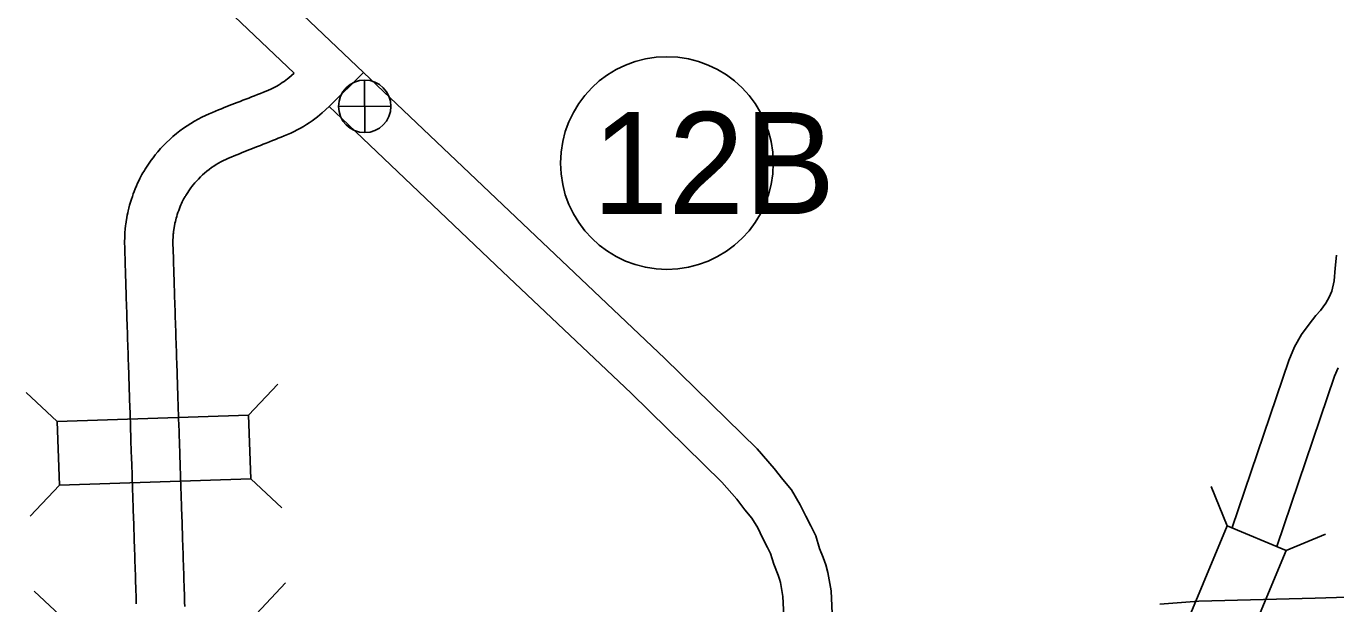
# Model space of a CAD drawing. Extents: x -939622 to -934222, y 1383701 to 1385301.
# Drawn here: x -935807.2 to -935782.83, y 1384331.46 to 1384342.21 of the extents above; entities that cross this region are included whole.
import ezdxf

# ---------------------------------------------------------------- set-up
doc = ezdxf.new("R2010")
doc.units = 0
for name, color, linetype in [('Level 10', 7, 'Continuous'), ('Level 19', 7, 'Continuous'), ('Level 20', 7, 'Continuous'), ('Level 26', 7, 'Continuous'), ('Level 27', 7, 'Continuous')]:
    doc.layers.add(name, color=color, linetype=linetype)

msp = doc.modelspace()

# ---------------------------------------------------------------- linework, layer by layer
at = {"layer": 'Level 10'}
msp.add_line((-935805.372, 1384338.212), (-935805.372, 1384338.205), dxfattribs=at)
for points in [[(-935803.79, 1384344.077), (-935800.925, 1384341.348)], [(-935804.431, 1384343.444), (-935802.216, 1384341.334)], [(-935802.216, 1384341.334), (-935802.314, 1384341.25), (-935802.342, 1384341.227), (-935802.372, 1384341.204), (-935802.404, 1384341.181), (-935802.437, 1384341.158), (-935802.472, 1384341.135), (-935802.507, 1384341.113), (-935802.542, 1384341.093), (-935802.578, 1384341.074), (-935802.613, 1384341.055), (-935802.652, 1384341.037), (-935802.693, 1384341.019), (-935802.739, 1384341), (-935802.79, 1384340.98), (-935802.843, 1384340.959), (-935802.898, 1384340.937), (-935802.953, 1384340.915), (-935803.008, 1384340.894), (-935803.062, 1384340.872), (-935803.116, 1384340.852), (-935803.17, 1384340.831), (-935803.223, 1384340.81), (-935803.276, 1384340.789), (-935803.329, 1384340.768), (-935803.377, 1384340.749), (-935803.424, 1384340.73), (-935803.47, 1384340.711), (-935803.517, 1384340.693), (-935803.567, 1384340.673), (-935803.622, 1384340.651), (-935803.68, 1384340.628), (-935803.738, 1384340.603), (-935803.798, 1384340.577), (-935803.864, 1384340.548), (-935803.933, 1384340.515), (-935804.003, 1384340.479), (-935804.073, 1384340.441), (-935804.142, 1384340.399), (-935804.211, 1384340.355), (-935804.278, 1384340.309), (-935804.343, 1384340.261), (-935804.408, 1384340.21), (-935804.472, 1384340.156), (-935804.533, 1384340.102), (-935804.591, 1384340.046), (-935804.647, 1384339.99), (-935804.702, 1384339.932), (-935804.756, 1384339.87), (-935804.803, 1384339.813), (-935804.842, 1384339.761), (-935804.876, 1384339.714), (-935804.991, 1384339.545), (-935805.004, 1384339.523), (-935805.015, 1384339.505), (-935805.031, 1384339.479), (-935805.05, 1384339.446), (-935805.069, 1384339.41), (-935805.088, 1384339.373), (-935805.109, 1384339.332), (-935805.131, 1384339.285), (-935805.154, 1384339.235), (-935805.175, 1384339.183), (-935805.194, 1384339.134), (-935805.211, 1384339.087), (-935805.228, 1384339.039), (-935805.246, 1384338.989), (-935805.264, 1384338.933), (-935805.281, 1384338.875), (-935805.294, 1384338.822), (-935805.305, 1384338.775), (-935805.315, 1384338.733), (-935805.324, 1384338.69), (-935805.351, 1384338.521), (-935805.354, 1384338.5), (-935805.357, 1384338.479), (-935805.36, 1384338.45), (-935805.363, 1384338.418), (-935805.366, 1384338.381), (-935805.368, 1384338.341), (-935805.37, 1384338.299), (-935805.371, 1384338.255), (-935805.372, 1384338.212)], [(-935800.925, 1384341.348), (-935801.564, 1384340.713), (-935801.331, 1384340.492), (-935798.34, 1384337.645), (-935795.941, 1384335.377), (-935794.255, 1384333.722), (-935793.977, 1384333.405), (-935793.825, 1384333.205), (-935793.695, 1384333.052), (-935793.587, 1384332.873), (-935793.497, 1384332.686), (-935793.404, 1384332.502), (-935793.349, 1384332.392), (-935793.289, 1384332.192), (-935793.209, 1384331.991), (-935793.18, 1384331.916), (-935793.166, 1384331.855), (-935793.118, 1384331.593), (-935793.094, 1384331.103), (-935793.08, 1384330.67), (-935793.067, 1384330.41)], [(-935800.925, 1384341.348), (-935797.72, 1384338.298), (-935795.316, 1384336.025), (-935793.6, 1384334.341), (-935793.28, 1384333.975), (-935793.123, 1384333.769), (-935792.962, 1384333.579), (-935792.795, 1384333.302), (-935792.69, 1384333.085), (-935792.6, 1384332.906), (-935792.509, 1384332.725), (-935792.439, 1384332.489), (-935792.372, 1384332.321), (-935792.318, 1384332.182), (-935792.284, 1384332.038), (-935792.221, 1384331.696), (-935792.195, 1384331.14), (-935792.18, 1384330.707), (-935792.174, 1384330.567)], [(-935801.564, 1384340.713), (-935801.693, 1384340.597), (-935801.738, 1384340.558), (-935801.785, 1384340.52), (-935801.834, 1384340.483), (-935801.884, 1384340.446), (-935801.935, 1384340.411), (-935801.989, 1384340.376), (-935802.045, 1384340.341), (-935802.101, 1384340.308), (-935802.158, 1384340.277), (-935802.217, 1384340.247), (-935802.279, 1384340.218), (-935802.34, 1384340.191), (-935802.4, 1384340.166), (-935802.458, 1384340.144), (-935802.513, 1384340.122), (-935802.566, 1384340.101), (-935802.621, 1384340.079), (-935802.678, 1384340.056), (-935802.735, 1384340.034), (-935802.792, 1384340.012), (-935802.845, 1384339.991), (-935802.897, 1384339.971), (-935802.946, 1384339.952), (-935802.993, 1384339.933), (-935803.041, 1384339.914), (-935803.089, 1384339.895), (-935803.137, 1384339.875), (-935803.186, 1384339.856), (-935803.236, 1384339.836), (-935803.285, 1384339.817), (-935803.335, 1384339.796), (-935803.387, 1384339.774), (-935803.439, 1384339.752), (-935803.488, 1384339.73), (-935803.534, 1384339.709), (-935803.579, 1384339.685), (-935803.624, 1384339.661), (-935803.667, 1384339.635), (-935803.711, 1384339.606), (-935803.755, 1384339.576), (-935803.799, 1384339.543), (-935803.843, 1384339.51), (-935803.883, 1384339.476), (-935803.923, 1384339.44), (-935803.962, 1384339.403), (-935804, 1384339.364), (-935804.035, 1384339.327), (-935804.066, 1384339.292), (-935804.096, 1384339.255), (-935804.121, 1384339.222), (-935804.14, 1384339.197), (-935804.233, 1384339.059), (-935804.236, 1384339.054), (-935804.246, 1384339.038), (-935804.255, 1384339.023), (-935804.264, 1384339.007), (-935804.275, 1384338.987), (-935804.287, 1384338.963), (-935804.3, 1384338.937), (-935804.313, 1384338.91), (-935804.325, 1384338.883), (-935804.338, 1384338.852), (-935804.351, 1384338.818), (-935804.365, 1384338.779), (-935804.38, 1384338.739), (-935804.393, 1384338.701), (-935804.403, 1384338.669), (-935804.412, 1384338.638), (-935804.421, 1384338.605), (-935804.428, 1384338.573), (-935804.435, 1384338.545), (-935804.438, 1384338.527), (-935804.461, 1384338.388), (-935804.462, 1384338.381), (-935804.463, 1384338.37), (-935804.465, 1384338.357), (-935804.466, 1384338.339), (-935804.468, 1384338.318), (-935804.47, 1384338.295), (-935804.471, 1384338.267), (-935804.472, 1384338.236), (-935804.472, 1384338.199)], [(-935805.372, 1384338.205), (-935805.372, 1384338.16), (-935805.371, 1384338.11), (-935805.37, 1384338.059), (-935805.369, 1384338.007), (-935805.367, 1384337.954), (-935805.365, 1384337.901), (-935805.363, 1384337.848), (-935805.361, 1384337.793), (-935805.36, 1384337.734), (-935805.358, 1384337.673), (-935805.356, 1384337.609), (-935805.354, 1384337.543), (-935805.352, 1384337.477), (-935805.35, 1384337.409), (-935805.348, 1384337.339), (-935805.345, 1384337.269), (-935805.343, 1384337.197), (-935805.341, 1384337.123), (-935805.338, 1384337.049), (-935805.336, 1384336.974), (-935805.333, 1384336.898), (-935805.331, 1384336.822), (-935805.329, 1384336.746), (-935805.326, 1384336.67), (-935805.324, 1384336.594), (-935805.321, 1384336.518), (-935805.319, 1384336.443), (-935805.317, 1384336.367), (-935805.314, 1384336.29), (-935805.311, 1384336.215), (-935805.309, 1384336.141), (-935805.306, 1384336.067), (-935805.304, 1384335.993), (-935805.302, 1384335.919), (-935805.299, 1384335.845), (-935805.297, 1384335.774), (-935805.294, 1384335.705), (-935805.292, 1384335.634), (-935805.29, 1384335.564), (-935805.288, 1384335.493), (-935805.285, 1384335.425), (-935805.283, 1384335.358), (-935805.281, 1384335.292), (-935805.279, 1384335.227), (-935805.276, 1384335.161), (-935805.274, 1384335.096), (-935805.272, 1384335.033), (-935805.27, 1384334.97), (-935805.268, 1384334.905), (-935805.266, 1384334.841), (-935805.264, 1384334.781), (-935805.262, 1384334.723), (-935805.26, 1384334.669), (-935805.258, 1384334.617), (-935805.257, 1384334.568), (-935805.255, 1384334.521), (-935805.254, 1384334.479), (-935805.243, 1384334.156), (-935805.242, 1384334.126), (-935805.241, 1384334.091), (-935805.24, 1384334.052), (-935805.238, 1384334.013), (-935805.237, 1384333.972), (-935805.235, 1384333.929), (-935805.234, 1384333.882), (-935805.232, 1384333.833), (-935805.231, 1384333.782), (-935805.229, 1384333.729), (-935805.228, 1384333.671), (-935805.226, 1384333.611), (-935805.224, 1384333.552), (-935805.222, 1384333.492), (-935805.219, 1384333.431), (-935805.217, 1384333.368), (-935805.215, 1384333.303), (-935805.213, 1384333.238), (-935805.211, 1384333.171), (-935805.208, 1384333.103), (-935805.206, 1384333.035), (-935805.203, 1384332.966), (-935805.199, 1384332.826), (-935805.197, 1384332.753), (-935805.194, 1384332.679), (-935805.192, 1384332.606), (-935805.19, 1384332.533), (-935805.187, 1384332.457), (-935805.184, 1384332.382), (-935805.182, 1384332.307), (-935805.18, 1384332.232), (-935805.177, 1384332.157), (-935805.175, 1384332.082), (-935805.172, 1384332.007), (-935805.17, 1384331.93), (-935805.168, 1384331.852), (-935805.165, 1384331.773), (-935805.163, 1384331.694), (-935805.16, 1384331.615), (-935805.157, 1384331.536), (-935805.155, 1384331.457)], [(-935804.472, 1384338.205), (-935804.472, 1384338.166), (-935804.472, 1384338.126), (-935804.471, 1384338.083), (-935804.469, 1384338.037), (-935804.467, 1384337.987), (-935804.465, 1384337.933), (-935804.463, 1384337.876), (-935804.462, 1384337.818), (-935804.46, 1384337.758), (-935804.458, 1384337.697), (-935804.457, 1384337.636), (-935804.455, 1384337.572), (-935804.453, 1384337.506), (-935804.45, 1384337.438), (-935804.448, 1384337.368), (-935804.446, 1384337.297), (-935804.444, 1384337.225), (-935804.441, 1384337.152), (-935804.439, 1384337.078), (-935804.436, 1384337.003), (-935804.434, 1384336.926), (-935804.431, 1384336.85), (-935804.429, 1384336.773), (-935804.427, 1384336.699), (-935804.424, 1384336.624), (-935804.422, 1384336.548), (-935804.419, 1384336.471), (-935804.417, 1384336.396), (-935804.415, 1384336.322), (-935804.412, 1384336.246), (-935804.409, 1384336.171), (-935804.407, 1384336.095), (-935804.405, 1384336.021), (-935804.402, 1384335.949), (-935804.4, 1384335.877), (-935804.397, 1384335.805), (-935804.395, 1384335.732), (-935804.393, 1384335.662), (-935804.391, 1384335.593), (-935804.388, 1384335.526), (-935804.386, 1384335.458), (-935804.383, 1384335.389), (-935804.381, 1384335.321), (-935804.379, 1384335.255), (-935804.377, 1384335.19), (-935804.375, 1384335.126), (-935804.373, 1384335.06), (-935804.371, 1384334.997), (-935804.369, 1384334.936), (-935804.367, 1384334.875), (-935804.364, 1384334.814), (-935804.362, 1384334.755), (-935804.36, 1384334.698), (-935804.358, 1384334.644), (-935804.357, 1384334.594), (-935804.356, 1384334.549), (-935804.354, 1384334.51), (-935804.343, 1384334.186), (-935804.342, 1384334.152), (-935804.341, 1384334.118), (-935804.34, 1384334.083), (-935804.339, 1384334.044), (-935804.337, 1384334.002), (-935804.336, 1384333.957), (-935804.334, 1384333.91), (-935804.333, 1384333.86), (-935804.331, 1384333.807), (-935804.33, 1384333.753), (-935804.328, 1384333.699), (-935804.326, 1384333.644), (-935804.324, 1384333.585), (-935804.322, 1384333.523), (-935804.32, 1384333.461), (-935804.318, 1384333.398), (-935804.316, 1384333.334), (-935804.314, 1384333.268), (-935804.311, 1384333.203), (-935804.309, 1384333.135), (-935804.306, 1384333.066), (-935804.304, 1384332.996), (-935804.299, 1384332.854), (-935804.297, 1384332.782), (-935804.295, 1384332.71), (-935804.292, 1384332.636), (-935804.29, 1384332.561), (-935804.288, 1384332.487), (-935804.285, 1384332.413), (-935804.282, 1384332.337), (-935804.28, 1384332.261), (-935804.278, 1384332.186), (-935804.275, 1384332.11), (-935804.273, 1384332.033), (-935804.271, 1384331.957), (-935804.268, 1384331.881), (-935804.266, 1384331.803), (-935804.263, 1384331.725), (-935804.26, 1384331.645), (-935804.258, 1384331.565), (-935804.255, 1384331.486)], [(-935783.703, 1384335.985), (-935783.596, 1384336.238), (-935783.468, 1384336.468), (-935783.326, 1384336.662), (-935783.2, 1384336.823), (-935783.115, 1384336.918), (-935783.015, 1384337.055), (-935782.951, 1384337.167), (-935782.903, 1384337.278), (-935782.858, 1384337.469), (-935782.84, 1384337.707), (-935782.814, 1384337.944)], [(-935783.703, 1384335.985), (-935784.754, 1384332.877)], [(-935782.851, 1384335.697), (-935783.924, 1384332.521)], [(-935782.851, 1384335.697), (-935782.782, 1384335.85)], [(-935804.255, 1384331.486), (-935804.253, 1384331.407)]]:
    msp.add_lwpolyline(points, dxfattribs=at)
at = {"layer": 'Level 19'}
msp.add_lwpolyline([(-935786.1, 1384331.447), (-935785.374, 1384331.508), (-935783.214, 1384331.559), (-935781.236, 1384331.624)], dxfattribs=at)
at = {"layer": 'Level 20'}
for p, q in [((-935806.626, 1384334.852), (-935807.205, 1384335.393)), ((-935803.064, 1384334.969), (-935802.523, 1384335.547)), ((-935803.025, 1384333.782), (-935802.447, 1384333.241)), ((-935806.587, 1384333.664), (-935807.128, 1384333.086)), ((-935784.848, 1384332.906), (-935785.149, 1384333.638)), ((-935783.751, 1384332.448), (-935783.019, 1384332.75)), ((-935802.918, 1384331.268), (-935802.377, 1384331.846)), ((-935806.48, 1384331.151), (-935807.059, 1384331.692))]:
    msp.add_line(p, q, dxfattribs=at)
for points in [[(-935806.587, 1384333.664), (-935803.025, 1384333.782), (-935803.064, 1384334.969), (-935806.626, 1384334.852)], [(-935785.123, 1384329.159), (-935783.751, 1384332.448), (-935784.848, 1384332.906), (-935786.219, 1384329.616)]]:
    msp.add_lwpolyline(points, close=True, dxfattribs=at)
at = {"layer": 'Level 26'}
for p, q in [((-935800.901, 1384340.229), (-935800.906, 1384341.205)), ((-935801.392, 1384340.714), (-935800.415, 1384340.72))]:
    msp.add_line(p, q, dxfattribs=at)
msp.add_circle((-935800.903, 1384340.717), 0.488, dxfattribs=at)
at = {"layer": 'Level 27'}
msp.add_circle((-935795.278, 1384339.661), 1.98, dxfattribs=at)

# ---------------------------------------------------------------- texts
msp.add_text('12B', height=1.9008, dxfattribs=at).set_placement((-935796.666, 1384338.71))

doc.saveas('drawing.dxf')
